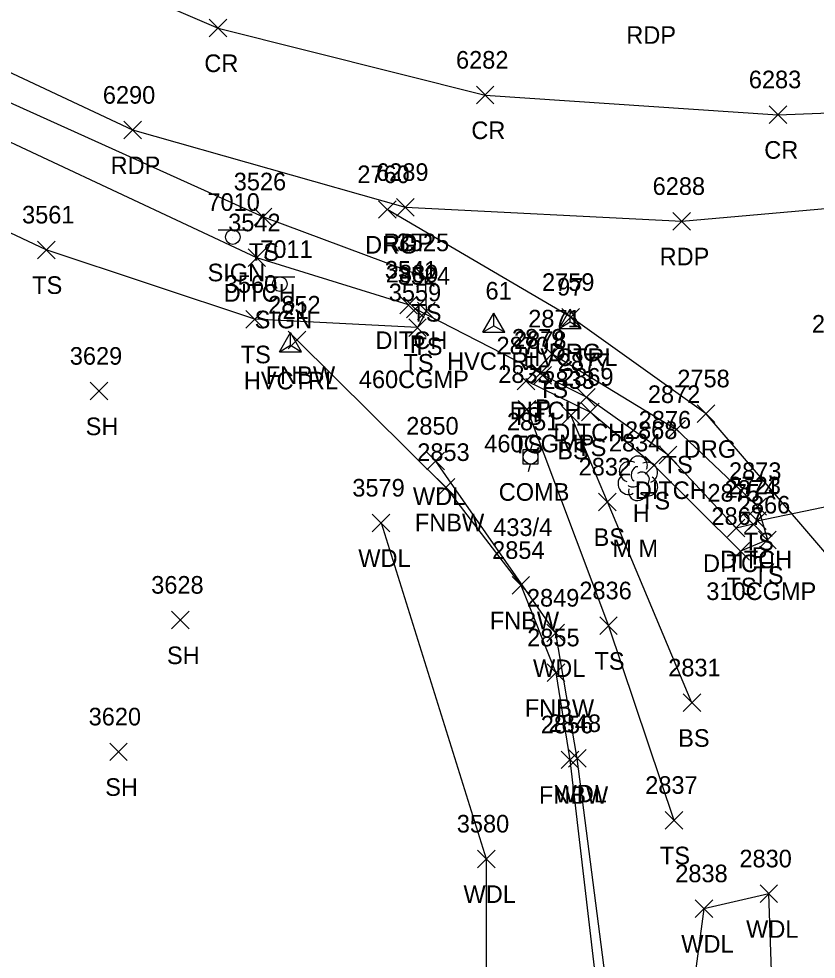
# Model space of a CAD drawing. Extents: x 1482574 to 1485769, y 580696 to 595649.
# Drawn here: x 1484356.6 to 1484447.1, y 582652.6 to 582759.4 of the extents above; entities that cross this region are included whole.
import ezdxf

# ---------------------------------------------------------------- set-up
doc = ezdxf.new("R2010")
doc.units = 0
for name, color, linetype in [('C_A', 7, 'Continuous'), ('C_I', 7, 'Continuous'), ('CPSM', 7, 'Continuous'), ('D_A', 7, 'Continuous'), ('D_C', 7, 'Continuous'), ('D_I', 7, 'Continuous'), ('D_TIC', 7, 'Continuous'), ('DCP', 7, 'Continuous'), ('DD', 7, 'Continuous'), ('L_A', 7, 'Continuous'), ('L_C', 7, 'Continuous'), ('L_I', 7, 'Continuous'), ('L_TIC', 7, 'Continuous'), ('LAWA', 7, 'Continuous'), ('LELB', 7, 'Continuous'), ('LFNC', 7, 'Continuous'), ('LTD', 7, 'Continuous'), ('P_A', 7, 'Continuous'), ('P_I', 7, 'Continuous'), ('P_TIC', 7, 'Continuous'), ('PET', 7, 'Continuous'), ('PRC', 7, 'Continuous'), ('R_A', 7, 'Continuous'), ('R_I', 7, 'Continuous'), ('R_TIC', 7, 'Continuous'), ('RDG', 7, 'Continuous'), ('S_A', 7, 'Continuous'), ('S_I', 7, 'Continuous'), ('SSGN', 7, 'Continuous'), ('U_A', 7, 'Continuous'), ('U_C', 7, 'Continuous'), ('U_I', 7, 'Continuous'), ('UP', 7, 'Continuous')]:
    doc.layers.add(name, color=color, linetype=linetype)

msp = doc.modelspace()

# ---------------------------------------------------------------- linework, layer by layer
at = {"layer": 'CPSM'}
for p, q in [((1484409.31, 582723.8), (1484410.56, 582725.96)), ((1484409.31, 582723.8), (1484410.56, 582725.96)), ((1484411.81, 582723.8), (1484410.56, 582725.96)), ((1484410.56, 582724.52), (1484410.56, 582725.96)), ((1484411.81, 582723.8), (1484410.56, 582725.96)), ((1484410.56, 582724.52), (1484410.56, 582725.96)), ((1484417.96, 582724.25), (1484419.21, 582726.41)), ((1484420.46, 582724.25), (1484419.21, 582726.41)), ((1484419.21, 582724.97), (1484419.21, 582726.41)), ((1484417.96, 582724.25), (1484419.21, 582724.97)), ((1484419.21, 582724.97), (1484419.21, 582724.97)), ((1484419.21, 582724.97), (1484420.46, 582724.25)), ((1484386.22, 582721.6), (1484387.47, 582723.77)), ((1484388.72, 582721.6), (1484387.47, 582723.77)), ((1484387.47, 582722.32), (1484387.47, 582723.77)), ((1484409.31, 582723.8), (1484410.56, 582724.52)), ((1484409.31, 582723.8), (1484410.56, 582724.52)), ((1484409.31, 582723.8), (1484411.81, 582723.8)), ((1484409.31, 582723.8), (1484411.81, 582723.8)), ((1484410.56, 582724.52), (1484410.56, 582724.52)), ((1484410.56, 582724.52), (1484411.81, 582723.8)), ((1484410.56, 582724.52), (1484410.56, 582724.52)), ((1484410.56, 582724.52), (1484411.81, 582723.8)), ((1484417.96, 582724.25), (1484420.46, 582724.25)), ((1484386.22, 582721.6), (1484387.47, 582722.32)), ((1484386.22, 582721.6), (1484388.72, 582721.6)), ((1484387.47, 582722.32), (1484387.47, 582722.32)), ((1484387.47, 582722.32), (1484388.72, 582721.6))]:
    msp.add_line(p, q, dxfattribs=at)
at = {"layer": 'D_TIC'}
for points in [[(1484382.66, 582731.27), (1484384.65, 582733.27)], [(1484384.65, 582731.27), (1484382.66, 582733.27)], [(1484399.87, 582725.9), (1484401.87, 582727.9)], [(1484401.87, 582725.9), (1484399.87, 582727.9)], [(1484400.63, 582725.46), (1484402.63, 582727.46)], [(1484402.63, 582725.46), (1484400.63, 582727.46)], [(1484414.87, 582718.17), (1484416.87, 582720.17)], [(1484416.87, 582718.17), (1484414.87, 582720.17)], [(1484415.11, 582717.92), (1484417.11, 582719.92)], [(1484417.11, 582717.92), (1484415.11, 582719.92)], [(1484420.07, 582715.42), (1484422.07, 582717.42)], [(1484422.07, 582715.42), (1484420.07, 582717.42)], [(1484429.31, 582708.87), (1484431.31, 582710.87)], [(1484431.31, 582708.87), (1484429.31, 582710.87)], [(1484439.45, 582701.4), (1484441.45, 582703.4)], [(1484441.45, 582701.4), (1484439.45, 582703.4)], [(1484437.06, 582700.57), (1484439.06, 582702.57)], [(1484439.06, 582700.57), (1484437.06, 582702.57)], [(1484439.01, 582701.01), (1484441.01, 582703.01)], [(1484441.01, 582701.01), (1484439.01, 582703.01)]]:
    msp.add_lwpolyline(points, dxfattribs=at)
at = {"layer": 'DCP'}
for points in [[(1484415.87, 582719.17), (1484401.63, 582726.46)], [(1484440.45, 582702.4), (1484460.72, 582706.58)]]:
    msp.add_lwpolyline(points, dxfattribs=at)
at = {"layer": 'DD'}
for points in [[(1484400.87, 582726.9), (1484383.65, 582732.27), (1484351.97, 582747.1), (1484327.02, 582760.95), (1484298.61, 582786.76), (1484268.65, 582815.14), (1484241.89, 582844.67), (1484214.72, 582873.05), (1484187.35, 582900.96), (1484173.95, 582912.7)], [(1484440.01, 582702.01), (1484438.06, 582701.57), (1484430.31, 582709.87), (1484421.07, 582716.42), (1484416.11, 582718.92)]]:
    msp.add_lwpolyline(points, dxfattribs=at)
at = {"layer": 'L_TIC'}
for points in [[(1484383.34, 582735.92), (1484385.34, 582737.91)], [(1484385.34, 582735.92), (1484383.34, 582737.91)], [(1484358.74, 582732.16), (1484360.74, 582734.16)], [(1484360.74, 582732.16), (1484358.74, 582734.16)], [(1484401.79, 582729.01), (1484403.79, 582731.01)], [(1484403.79, 582729.01), (1484401.79, 582731.01)], [(1484401.9, 582725.21), (1484403.9, 582727.21)], [(1484403.9, 582725.21), (1484401.9, 582727.21)], [(1484401.9, 582725.21), (1484403.9, 582727.21)], [(1484403.9, 582725.21), (1484401.9, 582727.21)], [(1484382.41, 582724.28), (1484384.41, 582726.28)], [(1484384.41, 582724.28), (1484382.41, 582726.28)], [(1484400.89, 582723.33), (1484402.89, 582725.33)], [(1484402.89, 582723.33), (1484400.89, 582725.33)], [(1484400.89, 582723.33), (1484402.89, 582725.33)], [(1484402.89, 582723.33), (1484400.89, 582725.33)], [(1484387.2, 582721.93), (1484389.2, 582723.93)], [(1484389.2, 582721.93), (1484387.2, 582723.93)], [(1484416.16, 582720.35), (1484418.16, 582722.35)], [(1484418.16, 582720.35), (1484416.16, 582722.35)], [(1484413.21, 582717.28), (1484415.21, 582719.28)], [(1484415.21, 582717.28), (1484413.21, 582719.28)], [(1484364.73, 582716.12), (1484366.73, 582718.12)], [(1484366.73, 582716.12), (1484364.73, 582718.12)], [(1484413.32, 582714.05), (1484415.32, 582716.05)], [(1484415.32, 582714.05), (1484413.32, 582716.05)], [(1484418.32, 582713.38), (1484420.31, 582715.38)], [(1484420.31, 582713.38), (1484418.32, 582715.38)], [(1484420.5, 582713.74), (1484422.5, 582715.74)], [(1484422.5, 582713.74), (1484420.5, 582715.74)], [(1484430.3, 582711.77), (1484432.3, 582713.77)], [(1484432.3, 582711.77), (1484430.3, 582713.77)], [(1484402.96, 582708.18), (1484404.96, 582710.18)], [(1484404.96, 582708.18), (1484402.96, 582710.18)], [(1484427.75, 582707.68), (1484429.75, 582709.68)], [(1484429.75, 582707.68), (1484427.75, 582709.68)], [(1484404.12, 582705.19), (1484406.12, 582707.19)], [(1484406.12, 582705.19), (1484404.12, 582707.19)], [(1484422.44, 582703.54), (1484424.44, 582705.54)], [(1484424.44, 582703.54), (1484422.44, 582705.54)], [(1484439.51, 582703.03), (1484441.51, 582705.02)], [(1484441.51, 582703.03), (1484439.51, 582705.02)], [(1484396.75, 582701.15), (1484398.75, 582703.15)], [(1484398.75, 582701.15), (1484396.75, 582703.15)], [(1484440.61, 582699.22), (1484442.61, 582701.22)], [(1484442.61, 582699.22), (1484440.61, 582701.22)], [(1484437.56, 582697.93), (1484439.56, 582699.93)], [(1484439.56, 582697.93), (1484437.56, 582699.93)], [(1484412.62, 582694.07), (1484414.62, 582696.07)], [(1484414.62, 582694.07), (1484412.62, 582696.07)], [(1484373.96, 582690.12), (1484375.96, 582692.12)], [(1484375.96, 582690.12), (1484373.96, 582692.12)], [(1484416.58, 582688.65), (1484418.58, 582690.64)], [(1484418.58, 582688.65), (1484416.58, 582690.64)], [(1484422.57, 582689.48), (1484424.57, 582691.48)], [(1484424.57, 582689.48), (1484422.57, 582691.48)], [(1484416.6, 582684.14), (1484418.6, 582686.14)], [(1484418.6, 582684.14), (1484416.6, 582686.14)], [(1484432.04, 582680.73), (1484434.04, 582682.73)], [(1484434.04, 582680.73), (1484432.04, 582682.73)], [(1484366.95, 582675.16), (1484368.95, 582677.16)], [(1484368.95, 582675.16), (1484366.95, 582677.16)], [(1484418.19, 582674.26), (1484420.19, 582676.25)], [(1484420.19, 582674.26), (1484418.19, 582676.25)], [(1484419.03, 582674.41), (1484421.03, 582676.41)], [(1484421.03, 582674.41), (1484419.03, 582676.41)], [(1484430, 582667.39), (1484432, 582669.39)], [(1484432, 582667.39), (1484430, 582669.39)], [(1484408.69, 582663), (1484410.69, 582665)], [(1484410.69, 582663), (1484408.69, 582665)], [(1484408.69, 582663), (1484410.69, 582665)], [(1484410.69, 582663), (1484408.69, 582665)], [(1484440.77, 582659.04), (1484442.77, 582661.04)], [(1484442.77, 582659.04), (1484440.77, 582661.04)], [(1484433.41, 582657.35), (1484435.41, 582659.35)], [(1484435.41, 582657.35), (1484433.41, 582659.35)]]:
    msp.add_lwpolyline(points, dxfattribs=at)
at = {"layer": 'LAWA'}
for points in [[(1484429.88, 582586.94), (1484427.45, 582613.4), (1484423.96, 582644.88), (1484420.03, 582675.41), (1484417.58, 582689.65), (1484403.96, 582709.18)], [(1484397.75, 582702.15), (1484409.69, 582664)], [(1484409.69, 582664), (1484409.66, 582634.84)], [(1484508.04, 582576.17), (1484497.05, 582588.87), (1484485.95, 582588.09), (1484469.47, 582600.97), (1484455.5, 582616.71), (1484442.24, 582646.85), (1484441.77, 582660.04), (1484434.41, 582658.35), (1484431.4, 582636.01), (1484439.46, 582607.1), (1484449.31, 582589.86), (1484463.65, 582572.11)]]:
    msp.add_lwpolyline(points, dxfattribs=at)
at = {"layer": 'LELB'}
for points in [[(1484402.9, 582726.21), (1484402.79, 582730.01), (1484384.34, 582736.92), (1484350.52, 582752.18), (1484323.04, 582770.42), (1484293.61, 582794.8), (1484265.96, 582821.75), (1484239.84, 582849.66), (1484213.41, 582877.57), (1484187.41, 582904.81), (1484164.54, 582928.94), (1484137.38, 582957.59), (1484109.3, 582987.71), (1484082.7, 583016.6), (1484054.89, 583044.87), (1484027.97, 583073.07), (1484014.36, 583088.28)], [(1484401.89, 582724.33), (1484383.41, 582725.28), (1484359.75, 582733.16), (1484333.17, 582745.69), (1484312.2, 582760.7), (1484288.15, 582781.34), (1484259.52, 582811.59)], [(1484402.9, 582726.21), (1484401.89, 582724.33)], [(1484441.61, 582700.22), (1484438.56, 582698.93), (1484428.75, 582708.68), (1484421.5, 582714.74), (1484414.21, 582718.28), (1484417.16, 582721.35), (1484431.3, 582712.77), (1484440.51, 582704.03)], [(1484414.32, 582715.05), (1484423.57, 582690.48), (1484431, 582668.39)], [(1484433.04, 582681.73), (1484423.44, 582704.54), (1484419.31, 582714.38)], [(1484440.51, 582704.03), (1484441.61, 582700.22)]]:
    msp.add_lwpolyline(points, dxfattribs=at)
at = {"layer": 'LFNC'}
for points in [[(1484388.2, 582722.93), (1484405.12, 582706.19), (1484413.62, 582695.07), (1484417.6, 582685.14), (1484419.19, 582675.26)], [(1484419.19, 582675.26), (1484423.5, 582638.41)]]:
    msp.add_lwpolyline(points, dxfattribs=at)
at = {"layer": 'LTD'}
msp.add_line((1484426.88, 582707.27), (1484426.88, 582707.27), dxfattribs=at)
msp.add_line((1484426.88, 582707.27), (1484426.88, 582707.27), dxfattribs=at)
msp.add_arc((1484426.93, 582708.7), 1.05, 335.5272, 180.9563, dxfattribs=at)
for centre, major_axis, ratio, start_param, end_param in [((1484426.09, 582707.94), (1.21, -0.51), 0.895232, 1.570796, 4.712389), ((1484427.93, 582707.85), (-1.14, -0.48), 0.949671, 1.570796, 4.712389), ((1484426.68, 582707.73), (-0.208, -0.792), 0.645439, 3.141593, 6.283185), ((1484427.38, 582707.1), (-0.5, 0.667), 0.989748, 3.141593, 6.283185), ((1484425.8, 582706.56), (0.58, -1.04), 0.959034, 3.141593, 6.283185), ((1484426.43, 582706.52), (-0.625, -0.083), 0.423636, 0, 3.141593), ((1484427.88, 582706.44), (-1.09, 0.79), 0.841452, 1.570796, 4.712389), ((1484426.88, 582705.77), (0.26, 1.06), 0.942809, 1.570796, 4.712389)]:
    msp.add_ellipse(centre, major_axis=major_axis, ratio=ratio, start_param=start_param, end_param=end_param, dxfattribs=at)
at = {"layer": 'P_TIC'}
for points in [[(1484378.25, 582757.36), (1484380.25, 582759.35)], [(1484380.25, 582757.36), (1484378.25, 582759.35)], [(1484408.57, 582749.74), (1484410.57, 582751.74)], [(1484410.57, 582749.74), (1484408.57, 582751.74)], [(1484441.81, 582747.51), (1484443.81, 582749.51)], [(1484443.81, 582747.51), (1484441.81, 582749.51)], [(1484368.56, 582745.76), (1484370.56, 582747.76)], [(1484370.56, 582745.76), (1484368.56, 582747.76)], [(1484399.51, 582736.99), (1484401.51, 582738.99)], [(1484401.51, 582736.99), (1484399.51, 582738.99)], [(1484430.88, 582735.4), (1484432.88, 582737.4)], [(1484432.88, 582735.4), (1484430.88, 582737.4)]]:
    msp.add_lwpolyline(points, dxfattribs=at)
at = {"layer": 'PET'}
msp.add_lwpolyline([(1484491.08, 582753.94), (1484493.22, 582746.26), (1484462.76, 582739.1), (1484431.88, 582736.4), (1484400.51, 582737.99), (1484369.56, 582746.76), (1484340.37, 582760.44), (1484314.77, 582778.92), (1484290.06, 582800.8), (1484263.27, 582827.56), (1484237.31, 582854.83), (1484211.32, 582882.47), (1484185.75, 582909.27), (1484159.34, 582935.73), (1484133.56, 582964.07), (1484107.83, 582992.49), (1484081.64, 583020.87), (1484054.98, 583048.7), (1484028.69, 583076.2), (1484015.92, 583089.84)], dxfattribs=at)
at = {"layer": 'PRC'}
msp.add_lwpolyline([(1484049.41, 583070.99), (1484075.46, 583043.5), (1484101.38, 583015.76), (1484126.34, 582988.92), (1484152.35, 582961.13), (1484177.88, 582934.09), (1484203.24, 582907.12), (1484228.69, 582880.03), (1484254.53, 582852.85), (1484280.74, 582825.88), (1484302.69, 582805.16), (1484325.66, 582786.45), (1484351.27, 582770.37), (1484379.25, 582758.35), (1484409.57, 582750.74), (1484442.81, 582748.51), (1484469.16, 582749.53), (1484491.08, 582753.94)], dxfattribs=at)
at = {"layer": 'R_TIC'}
for points in [[(1484397.45, 582736.75), (1484399.45, 582738.74)], [(1484399.45, 582736.75), (1484397.45, 582738.74)], [(1484418.29, 582724.5), (1484420.29, 582726.5)], [(1484420.29, 582724.5), (1484418.29, 582726.5)], [(1484433.64, 582713.55), (1484435.64, 582715.55)], [(1484435.64, 582713.55), (1484433.64, 582715.55)]]:
    msp.add_lwpolyline(points, dxfattribs=at)
at = {"layer": 'RDG'}
msp.add_lwpolyline([(1484583.82, 582596.42), (1484565.24, 582620.57), (1484543.17, 582638.34), (1484520.41, 582650.05), (1484501.31, 582659.44), (1484507.83, 582646.67), (1484520.61, 582632.88), (1484506.26, 582620.28), (1484493.26, 582637.86), (1484479.55, 582671.96), (1484455.2, 582690.58), (1484434.64, 582714.55), (1484419.29, 582725.5), (1484398.45, 582737.74)], dxfattribs=at)
at = {"layer": 'SSGN'}
for p, q in [((1484379.28, 582735.45), (1484382.61, 582735.45)), ((1484380.92, 582734.61), (1484380.92, 582734.61)), ((1484384.61, 582730.1), (1484387.95, 582730.1)), ((1484386.26, 582729.27), (1484386.26, 582729.27))]:
    msp.add_line(p, q, dxfattribs=at)
for centre in [(1484380.92, 582734.61), (1484386.26, 582729.27)]:
    msp.add_circle(centre, 0.833, dxfattribs=at)
at = {"layer": 'UP'}
for p, q in [((1484414.98, 582711.34), (1484414.73, 582710.51)), ((1484413.89, 582708.84), (1484413.89, 582710.51)), ((1484413.89, 582710.51), (1484415.56, 582710.51)), ((1484415.56, 582710.51), (1484415.56, 582708.84)), ((1484415.56, 582708.84), (1484413.89, 582708.84)), ((1484414.48, 582708.01), (1484414.73, 582708.84)), ((1484414.73, 582709.67), (1484414.73, 582709.67))]:
    msp.add_line(p, q, dxfattribs=at)
msp.add_circle((1484414.73, 582709.67), 0.833, dxfattribs=at)

# ---------------------------------------------------------------- texts
at = {"layer": 'C_A'}
for p in [(1484405.25, 582719.52), (1484405.25, 582719.52), (1484413.9, 582719.97), (1484382.17, 582717.32)]:
    msp.add_text('HVCTRL', height=2, dxfattribs=at).set_placement(p)
at = {"layer": 'C_I'}
for s, p in [('61', (1484409.61, 582727.52)), ('61', (1484409.61, 582727.52)), ('97', (1484417.74, 582727.97)), ('21', (1484386.58, 582725.32))]:
    msp.add_text(s, height=2, dxfattribs=at).set_placement(p)
at = {"layer": 'D_A'}
for s, p in [('DITCH', (1484379.89, 582727.27)), ('DITCH', (1484397.11, 582721.9)), ('P', (1484401.01, 582721.46)), ('DITCH', (1484412.34, 582713.92)), ('P', (1484415.25, 582714.17)), ('DITCH', (1484417.3, 582711.42)), ('DITCH', (1484426.55, 582704.87)), ('P', (1484439.83, 582697.4)), ('DITCH', (1484434.3, 582696.57)), ('DITCH', (1484436.25, 582697.01))]:
    msp.add_text(s, height=2, dxfattribs=at).set_placement(p)
at = {"layer": 'D_C'}
for s, p in [('460CGMP', (1484395.23, 582717.46)), ('460CGMP', (1484409.47, 582710.17)), ('310CGMP', (1484434.67, 582693.4))]:
    msp.add_text(s, height=2, dxfattribs=at).set_placement(p)
at = {"layer": 'D_I'}
for s, p in [('3542', (1484380.4, 582735.27)), ('3541', (1484398.18, 582729.9)), ('2880', (1484398.29, 582729.46)), ('2879', (1484412.61, 582722.17)), ('2878', (1484412.85, 582721.92)), ('2877', (1484417.81, 582719.42)), ('2876', (1484427, 582712.87)), ('2875', (1484434.8, 582704.57)), ('2874', (1484436.75, 582705.01)), ('2723', (1484437.19, 582705.4))]:
    msp.add_text(s, height=2, dxfattribs=at).set_placement(p)
at = {"layer": 'L_A'}
for s, p in [('TS', (1484382.75, 582731.92)), ('TS', (1484358.15, 582728.16)), ('TS', (1484401.2, 582725.01)), ('TS', (1484401.31, 582721.21)), ('TS', (1484401.31, 582721.21)), ('TS', (1484381.82, 582720.28)), ('TS', (1484400.3, 582719.33)), ('TS', (1484400.3, 582719.33)), ('FNBW', (1484384.67, 582717.93)), ('TS', (1484415.57, 582716.35)), ('TS', (1484412.62, 582713.28)), ('SH', (1484364.22, 582712.12)), ('TS', (1484412.73, 582710.05)), ('BS', (1484417.76, 582709.38)), ('TS', (1484419.91, 582709.74)), ('TS', (1484429.71, 582707.77)), ('WDL', (1484401.37, 582704.18)), ('TS', (1484427.16, 582703.68)), ('H', (1484426.32, 582702.27)), ('FNBW', (1484401.59, 582701.19)), ('BS', (1484421.88, 582699.54)), ('TS', (1484438.92, 582699.03)), ('WDL', (1484395.17, 582697.15)), ('TS', (1484440.02, 582695.22)), ('TS', (1484436.97, 582693.93)), ('FNBW', (1484410.09, 582690.07)), ('SH', (1484373.45, 582686.12)), ('TS', (1484421.98, 582685.48)), ('WDL', (1484415, 582684.65)), ('FNBW', (1484414.07, 582680.14)), ('BS', (1484431.48, 582676.73)), ('SH', (1484366.44, 582671.16)), ('WDL', (1484417.45, 582670.41)), ('FNBW', (1484415.67, 582670.26)), ('TS', (1484429.41, 582663.39)), ('WDL', (1484407.11, 582659)), ('WDL', (1484407.11, 582659)), ('WDL', (1484439.19, 582655.04)), ('WDL', (1484431.83, 582653.35))]:
    msp.add_text(s, height=2, dxfattribs=at).set_placement(p)
at = {"layer": 'L_C'}
msp.add_text('M M', height=2, dxfattribs=at).set_placement((1484424, 582698.27))
at = {"layer": 'L_I'}
for s, p in [('3526', (1484381.03, 582739.92)), ('3561', (1484357, 582736.16)), ('3525', (1484399.53, 582733.01)), ('3524', (1484399.64, 582729.21)), ('3524', (1484399.64, 582729.21)), ('3560', (1484380.01, 582728.28)), ('3559', (1484398.63, 582727.33)), ('3559', (1484398.63, 582727.33)), ('2852', (1484384.94, 582725.93)), ('2871', (1484414.46, 582724.35)), ('2870', (1484410.86, 582721.28)), ('3629', (1484362.42, 582720.12)), ('2835', (1484411.06, 582718.05)), ('2833', (1484416.06, 582717.38)), ('2869', (1484418.19, 582717.74)), ('2872', (1484428.04, 582715.77)), ('2850', (1484400.61, 582712.18)), ('2868', (1484425.44, 582711.68)), ('2834', (1484423.62, 582710.27)), ('2853', (1484401.86, 582709.19)), ('2832', (1484420.18, 582707.54)), ('2873', (1484437.25, 582707.03)), ('3579', (1484394.49, 582705.15)), ('2866', (1484438.25, 582703.22)), ('2867', (1484435.25, 582701.93)), ('2854', (1484410.36, 582698.07)), ('3628', (1484371.66, 582694.12)), ('2836', (1484420.26, 582693.48)), ('2849', (1484414.31, 582692.65)), ('2855', (1484414.34, 582688.14)), ('2831', (1484430.35, 582684.73)), ('3620', (1484364.56, 582679.16)), ('2856', (1484415.88, 582678.26)), ('2848', (1484416.77, 582678.41)), ('2837', (1484427.74, 582671.39)), ('3580', (1484406.35, 582667)), ('3580', (1484406.35, 582667)), ('2830', (1484438.43, 582663.04)), ('2838', (1484431.15, 582661.35))]:
    msp.add_text(s, height=2, dxfattribs=at).set_placement(p)
at = {"layer": 'P_A'}
for s, p in [('RDP', (1484425.59, 582756.56)), ('CR', (1484377.69, 582753.35)), ('CR', (1484408, 582745.74)), ('CR', (1484441.25, 582743.51)), ('RDP', (1484367.05, 582741.76)), ('RDP', (1484398, 582732.99)), ('RDP', (1484429.37, 582731.4))]:
    msp.add_text(s, height=2, dxfattribs=at).set_placement(p)
at = {"layer": 'P_I'}
for s, p in [('6282', (1484406.26, 582753.74)), ('6283', (1484439.5, 582751.51)), ('6290', (1484366.17, 582749.76)), ('6289', (1484397.19, 582740.99)), ('6288', (1484428.58, 582739.4))]:
    msp.add_text(s, height=2, dxfattribs=at).set_placement(p)
at = {"layer": 'R_A'}
for p in [(1484395.94, 582732.74), (1484416.78, 582720.5), (1484432.12, 582709.55)]:
    msp.add_text('DRG', height=2, dxfattribs=at).set_placement(p)
at = {"layer": 'R_I'}
for s, p in [('2760', (1484395.06, 582740.74)), ('2759', (1484416.02, 582728.5)), ('2733', (1484446.66, 582723.76)), ('2758', (1484431.38, 582717.55))]:
    msp.add_text(s, height=2, dxfattribs=at).set_placement(p)
at = {"layer": 'S_A'}
for p in [(1484378.06, 582729.59), (1484383.4, 582724.25)]:
    msp.add_text('SIGN', height=2, dxfattribs=at).set_placement(p)
at = {"layer": 'S_I'}
for s, p in [('7010', (1484378.04, 582737.59)), ('7011', (1484384.04, 582732.25))]:
    msp.add_text(s, height=2, dxfattribs=at).set_placement(p)
at = {"layer": 'U_A'}
msp.add_text('COMB', height=2, dxfattribs=at).set_placement((1484411.11, 582704.67))
at = {"layer": 'U_C'}
msp.add_text('433/4', height=2, dxfattribs=at).set_placement((1484410.49, 582700.67))
at = {"layer": 'U_I'}
msp.add_text('2851', height=2, dxfattribs=at).set_placement((1484412.04, 582712.67))

doc.saveas('drawing.dxf')
